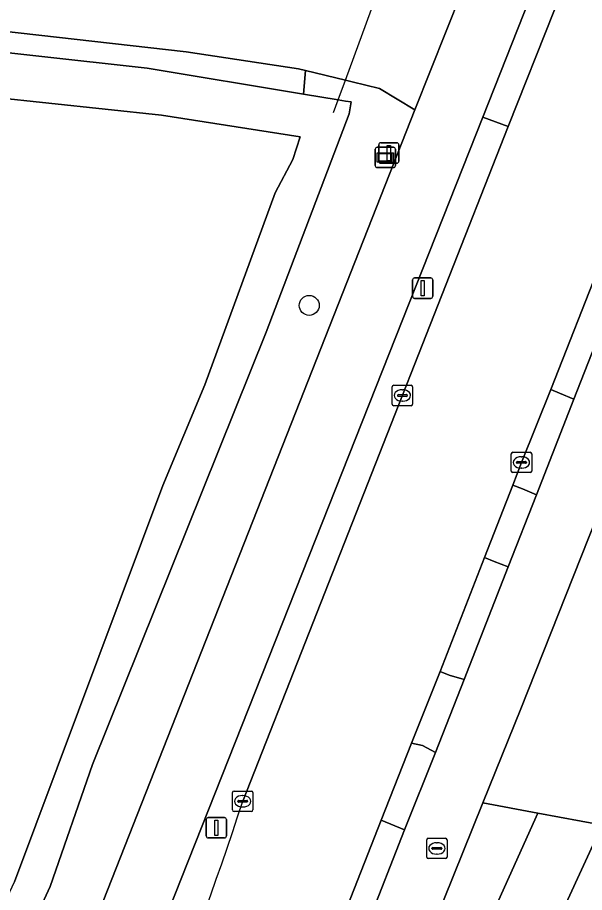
# Model space of a CAD drawing. Extents: x 162722 to 165104, y 384719 to 386284.
# Drawn here: x 164691.93 to 164719.72, y 385277.92 to 385320.81 of the extents above; entities that cross this region are included whole.
import ezdxf

# ---------------------------------------------------------------- set-up
doc = ezdxf.new("R2010")
doc.units = 0
for name, color, linetype in [('IMGEO_Boom', 7, 'Continuous'), ('IMGEO_Bouwland', 7, 'Continuous'), ('IMGEO_Duiker', 7, 'Continuous'), ('IMGEO_Erf', 7, 'Continuous'), ('IMGEO_Fietspad_gesloten', 7, 'Continuous'), ('IMGEO_Grasland_agrarisch', 7, 'Continuous'), ('IMGEO_Grasland_overig', 7, 'Continuous'), ('IMGEO_Groenvoorziening', 7, 'Continuous'), ('IMGEO_Kolk', 7, 'Continuous'), ('IMGEO_Lichtmast', 7, 'Continuous'), ('IMGEO_Rijbaan_lokaal_gesloten', 7, 'Continuous'), ('IMGEO_Rijbaan_lokaal_onverhard', 7, 'Continuous'), ('IMGEO_Rioolput', 7, 'Continuous'), ('IMGEO_Verkeersbordpaal', 7, 'Continuous'), ('IMGEO_Voetpad_open', 7, 'Continuous'), ('IMGEO_Waterloop', 7, 'Continuous'), ('IMGEO_Wegwijzer', 7, 'Continuous')]:
    doc.layers.add(name, color=color, linetype=linetype)

msp = doc.modelspace()

# ---------------------------------------------------------------- linework, layer by layer
at = {"layer": 'IMGEO_Boom'}
msp.add_circle((164706.231, 385306.7), 0.489, dxfattribs=at)
at = {"layer": 'IMGEO_Bouwland'}
for points in [[(164699.06, 385297.865), (164701.108, 385302.804), (164704.568, 385312.216), (164705.431, 385313.844), (164705.779, 385314.967), (164698.994, 385316.022), (164682.409, 385317.783), (164673.925, 385318.862), (164667.384, 385319.439), (164647.395, 385321.787), (164635.334, 385322.792), (164634.533, 385322.964), (164628.833, 385323.888), (164627.029, 385324.191), (164623.17, 385325.102), (164619.409, 385326.353), (164615.774, 385327.936), (164612.295, 385329.837), (164603.328, 385335.899), (164597.969, 385338.946), (164583.074, 385347.414), (164579.42, 385349.492)], [(164493.502, 385273.783), (164500, 385270.094), (164506.471, 385265.959), (164534.731, 385250), (164549.889, 385241.44), (164583.345, 385222.034), (164616.981, 385202.931), (164617.689, 385202.496), (164619.486, 385201.483), (164620.33, 385201.401), (164622.065, 385202.018), (164626.942, 385204.607), (164631.813, 385206.953), (164632.145, 385207.153), (164636.69, 385210.06), (164643.775, 385214.59), (164652.179, 385220.731), (164661.426, 385229.027), (164670.433, 385237.79), (164676.015, 385245.523), (164678.452, 385250), (164678.868, 385250.765), (164691.786, 385278.437), (164699.06, 385297.865)]]:
    msp.add_lwpolyline(points, dxfattribs=at)
at = {"layer": 'IMGEO_Duiker'}
msp.add_lwpolyline([(164707.424, 385316.162), (164707.649, 385316.776), (164708.001, 385317.735), (164709.465, 385321.723), (164710.045, 385323.304), (164710.202, 385323.731)], dxfattribs=at)
at = {"layer": 'IMGEO_Erf'}
msp.add_lwpolyline([(164720.299, 385296.244), (164716.602, 385286.921), (164714.747, 385282.315), (164717.427, 385281.815), (164720.614, 385281.22)], dxfattribs=at)
at = {"layer": 'IMGEO_Fietspad_gesloten'}
for points in [[(164729.694, 385320.003), (164732.296, 385326.605), (164729.905, 385329.047), (164729.17, 385327.184), (164725.277, 385317.296), (164721.68, 385308.429), (164719.197, 385302.102), (164717.368, 385297.419), (164715.979, 385293.88), (164713.823, 385288.356), (164712.416, 385284.789), (164710.907, 385280.994), (164709.084, 385276.348), (164703.995, 385263.842)], [(164714.733, 385315.928), (164717.022, 385321.728), (164713.716, 385322.086), (164711.409, 385316.285), (164692.168, 385267.409)], [(164706.086, 385260.817), (164714.747, 385282.315), (164716.602, 385286.921), (164720.299, 385296.244), (164724.507, 385306.867), (164729.039, 385318.341), (164729.097, 385318.488), (164729.694, 385320.003)], [(164694.721, 385265.383), (164714.733, 385315.928)]]:
    msp.add_lwpolyline(points, dxfattribs=at)
at = {"layer": 'IMGEO_Grasland_agrarisch'}
msp.add_lwpolyline([(164757.843, 385275.356), (164757.859, 385278.722), (164755.811, 385278.584), (164749.844, 385278.982), (164741.005, 385278.904), (164727.725, 385279.442), (164720.614, 385281.22), (164720.339, 385280.691), (164708.555, 385255.099), (164705.996, 385250), (164705.694, 385249.389), (164748.439, 385238.196), (164751.427, 385250)], close=True, dxfattribs=at)
at = {"layer": 'IMGEO_Grasland_overig'}
for points in [[(164702.972, 385282.392), (164715.984, 385315.47), (164714.733, 385315.928), (164694.721, 385265.383)], [(164713.071, 385272.114), (164717.427, 385281.815), (164714.747, 385282.315), (164706.086, 385260.817)]]:
    msp.add_lwpolyline(points, dxfattribs=at)
for points in [[(164717.368, 385297.419), (164719.197, 385302.102), (164718.505, 385302.396), (164718.066, 385302.579), (164716.634, 385299), (164716.209, 385297.88), (164716.688, 385297.704)], [(164713.823, 385288.356), (164715.979, 385293.88), (164715.289, 385294.144), (164714.815, 385294.343), (164712.648, 385288.758), (164713.086, 385288.582)], [(164710.907, 385280.994), (164712.416, 385284.789), (164711.787, 385285.126), (164711.239, 385285.241), (164709.763, 385281.469)]]:
    msp.add_lwpolyline(points, close=True, dxfattribs=at)
msp.add_arc((164534.584, 385337.489), 177.173, 333.52324, 341.88183, dxfattribs=at)
at = {"layer": 'IMGEO_Groenvoorziening'}
for points in [[(164676.584, 385320.727), (164698.291, 385318.335), (164705.951, 385317.059), (164706.047, 385318.215), (164705.708, 385318.298), (164700.201, 385319.133), (164677.653, 385321.697)], [(164711.409, 385316.285), (164709.676, 385317.324), (164708.339, 385317.652), (164708.001, 385317.735), (164706.047, 385318.215), (164705.951, 385317.059), (164707.649, 385316.776), (164708.007, 385316.717), (164708.28, 385316.671), (164708.186, 385316.09), (164704.119, 385305.392), (164695.603, 385284.193), (164693.527, 385278.214), (164681.621, 385252.476)], [(164692.168, 385267.409), (164711.409, 385316.285)], [(164715.202, 385271.182), (164713.894, 385268.229), (164709.318, 385259.428), (164705.341, 385250), (164704.619, 385248.289), (164705.089, 385248.163), (164705.694, 385249.389), (164705.996, 385250), (164708.555, 385255.099), (164720.339, 385280.691), (164720.614, 385281.22), (164717.427, 385281.815), (164713.071, 385272.114)]]:
    msp.add_lwpolyline(points, dxfattribs=at)
at = {"layer": 'IMGEO_Kolk'}
for p, q in [((164710.297, 385301.858), (164710.297, 385302.71)), ((164710.372, 385302.784), (164711.224, 385302.784)), ((164711.298, 385302.71), (164711.298, 385301.858)), ((164710.556, 385302.278), (164710.556, 385302.29)), ((164710.994, 385302.241), (164710.596, 385302.241)), ((164710.599, 385302.327), (164710.997, 385302.327)), ((164710.785, 385302.564), (164710.81, 385302.564)), ((164711.04, 385302.29), (164711.04, 385302.278)), ((164710.808, 385302.004), (164710.783, 385302.004)), ((164711.224, 385301.784), (164710.372, 385301.784)), ((164716.132, 385298.575), (164716.132, 385299.427)), ((164716.207, 385299.501), (164717.059, 385299.501)), ((164716.62, 385299.281), (164716.645, 385299.281)), ((164717.133, 385299.427), (164717.133, 385298.575)), ((164716.391, 385298.995), (164716.391, 385299.007)), ((164716.829, 385298.958), (164716.431, 385298.958)), ((164716.434, 385299.044), (164716.832, 385299.044)), ((164716.875, 385299.007), (164716.875, 385298.995)), ((164717.059, 385298.501), (164716.207, 385298.501)), ((164716.643, 385298.721), (164716.618, 385298.721)), ((164702.47, 385281.966), (164702.47, 385282.818)), ((164702.545, 385282.892), (164703.397, 385282.892)), ((164702.958, 385282.672), (164702.983, 385282.672)), ((164703.471, 385282.818), (164703.471, 385281.966)), ((164702.729, 385282.386), (164702.729, 385282.398)), ((164703.167, 385282.349), (164702.769, 385282.349)), ((164702.772, 385282.435), (164703.17, 385282.435)), ((164702.981, 385282.112), (164702.956, 385282.112)), ((164703.213, 385282.398), (164703.213, 385282.386)), ((164703.397, 385281.892), (164702.545, 385281.892))]:
    msp.add_line(p, q, dxfattribs=at)
for points in [[(164710.297, 385301.858), (164710.297, 385302.71)], [(164710.372, 385302.784), (164711.224, 385302.784)], [(164711.298, 385302.71), (164711.298, 385301.858)], [(164711.224, 385301.784), (164710.372, 385301.784)], [(164716.132, 385298.575), (164716.132, 385299.427)], [(164716.207, 385299.501), (164717.059, 385299.501)], [(164717.133, 385299.427), (164717.133, 385298.575)], [(164717.059, 385298.501), (164716.207, 385298.501)], [(164702.47, 385281.966), (164702.47, 385282.818)], [(164702.545, 385282.892), (164703.397, 385282.892)], [(164703.471, 385282.818), (164703.471, 385281.966)], [(164703.397, 385281.892), (164702.545, 385281.892)]]:
    msp.add_lwpolyline(points, dxfattribs=at)
for centre, radius, start, end in [((164710.374, 385302.708), 0.0765, 91.552, 178.448), ((164710.374, 385302.708), 0.0765, 91.552, 178.448), ((164711.222, 385302.708), 0.0765, 1.552, 88.448), ((164711.222, 385302.708), 0.0765, 1.552, 88.448), ((164710.596, 385302.287), 0.0403, 85.8775, 175.7526), ((164710.593, 385302.277), 0.0366, 178.938, 274.7102), ((164710.997, 385302.284), 0.043, 264.8664, 352.4533), ((164711.001, 385302.289), 0.0386, 1.7309, 96.639), ((164710.374, 385301.86), 0.0765, 181.552, 268.448), ((164710.374, 385301.86), 0.0765, 181.552, 268.448), ((164711.222, 385301.86), 0.0765, 271.552, 358.448), ((164711.222, 385301.86), 0.0765, 271.552, 358.448), ((164716.209, 385299.425), 0.0765, 91.552, 178.448), ((164716.209, 385299.425), 0.0765, 91.552, 178.448), ((164717.057, 385299.425), 0.0765, 1.552, 88.448), ((164717.057, 385299.425), 0.0765, 1.552, 88.448), ((164716.431, 385299.004), 0.0403, 85.8775, 175.7526), ((164716.428, 385298.994), 0.0366, 178.938, 274.7102), ((164716.832, 385299.001), 0.043, 264.8664, 352.4533), ((164716.836, 385299.006), 0.0386, 1.7309, 96.639), ((164716.209, 385298.577), 0.0765, 181.552, 268.448), ((164716.209, 385298.577), 0.0765, 181.552, 268.448), ((164717.057, 385298.577), 0.0765, 271.552, 358.448), ((164717.057, 385298.577), 0.0765, 271.552, 358.448), ((164702.547, 385282.816), 0.0765, 91.552, 178.448), ((164702.547, 385282.816), 0.0765, 91.552, 178.448), ((164703.395, 385282.816), 0.0765, 1.552, 88.448), ((164703.395, 385282.816), 0.0765, 1.552, 88.448), ((164702.769, 385282.395), 0.0403, 85.8775, 175.7526), ((164702.766, 385282.385), 0.0366, 178.938, 274.7102), ((164703.17, 385282.392), 0.043, 264.8664, 352.4533), ((164703.174, 385282.397), 0.0386, 1.7309, 96.639), ((164702.547, 385281.968), 0.0765, 181.552, 268.448), ((164702.547, 385281.968), 0.0765, 181.552, 268.448), ((164703.395, 385281.968), 0.0765, 271.552, 358.448), ((164703.395, 385281.968), 0.0765, 271.552, 358.448)]:
    msp.add_arc(centre, radius, start, end, dxfattribs=at)
for centre, major_axis, ratio, start_param, end_param in [((164710.784, 385302.284), (-0.387, 0.002), 0.722429, 4.712389, 7.853982), ((164710.809, 385302.284), (-0.39, 0.002), 0.717154, 1.570796, 4.712389), ((164716.619, 385299.001), (-0.387, 0.002), 0.722429, 4.712389, 7.853982), ((164716.644, 385299.001), (-0.39, 0.002), 0.717154, 1.570796, 4.712389), ((164702.957, 385282.392), (-0.387, 0.002), 0.722429, 4.712389, 7.853982), ((164702.982, 385282.392), (-0.39, 0.002), 0.717154, 1.570796, 4.712389)]:
    msp.add_ellipse(centre, major_axis=major_axis, ratio=ratio, start_param=start_param, end_param=end_param, dxfattribs=at)
at = {"layer": 'IMGEO_Lichtmast'}
for p, q in [((164711.297, 385307.145), (164711.297, 385307.945)), ((164711.297, 385307.945), (164711.297, 385307.145)), ((164711.397, 385308.045), (164712.187, 385308.045)), ((164712.187, 385308.045), (164711.397, 385308.045)), ((164712.287, 385307.945), (164712.287, 385307.145)), ((164712.287, 385307.145), (164712.287, 385307.945)), ((164712.187, 385307.045), (164711.397, 385307.045)), ((164711.397, 385307.045), (164712.187, 385307.045)), ((164701.182, 385280.695), (164701.182, 385281.495)), ((164701.182, 385281.495), (164701.182, 385280.695)), ((164701.282, 385281.595), (164702.072, 385281.595)), ((164702.072, 385281.595), (164701.282, 385281.595)), ((164702.172, 385281.495), (164702.172, 385280.695)), ((164702.172, 385280.695), (164702.172, 385281.495)), ((164702.072, 385280.595), (164701.282, 385280.595)), ((164701.282, 385280.595), (164702.072, 385280.595))]:
    msp.add_line(p, q, dxfattribs=at)
for points in [[(164711.717, 385307.92), (164711.867, 385307.92), (164711.867, 385307.17), (164711.717, 385307.17), (164711.717, 385307.92)], [(164701.602, 385281.47), (164701.752, 385281.47), (164701.752, 385280.72), (164701.602, 385280.72), (164701.602, 385281.47)]]:
    msp.add_lwpolyline(points, dxfattribs=at)
for centre, start, end in [((164711.397, 385307.945), 90, 180), ((164711.397, 385307.945), 90, 180), ((164712.187, 385307.945), 0, 90), ((164712.187, 385307.945), 360, 90), ((164711.397, 385307.145), 180, 270), ((164711.397, 385307.145), 180, 270), ((164712.187, 385307.145), 270, 0), ((164712.187, 385307.145), 270, 0), ((164701.282, 385281.495), 90, 180), ((164701.282, 385281.495), 90, 180), ((164702.072, 385281.495), 0, 90), ((164702.072, 385281.495), 360, 90), ((164701.282, 385280.695), 180, 270), ((164701.282, 385280.695), 180, 270), ((164702.072, 385280.695), 270, 0), ((164702.072, 385280.695), 270, 0)]:
    msp.add_arc(centre, 0.1, start, end, dxfattribs=at)
at = {"layer": 'IMGEO_Rijbaan_lokaal_gesloten'}
for points in [[(164723.859, 385317.256), (164724.053, 385317.788), (164727.93, 385327.633), (164728.681, 385329.53), (164731.577, 385336.846), (164731.709, 385337.179), (164738.843, 385355.338), (164739.964, 385358.172), (164733.779, 385360.639), (164732.846, 385358.259), (164725.485, 385339.587), (164725.269, 385339.038), (164718.319, 385321.396), (164718.246, 385321.19), (164715.984, 385315.47), (164702.972, 385282.392)], [(164702.42, 385262.853), (164707.941, 385276.844), (164709.763, 385281.469), (164711.239, 385285.241), (164712.648, 385288.758), (164714.815, 385294.343), (164716.209, 385297.88), (164716.634, 385299), (164718.066, 385302.579), (164720.541, 385308.852), (164723.859, 385317.256)]]:
    msp.add_lwpolyline(points, dxfattribs=at)
msp.add_arc((164534.584, 385337.489), 177.173, 333.52324, 341.88183, dxfattribs=at)
at = {"layer": 'IMGEO_Rijbaan_lokaal_onverhard'}
msp.add_lwpolyline([(164677.653, 385321.697), (164700.201, 385319.133), (164705.708, 385318.298), (164706.047, 385318.215), (164708.001, 385317.735), (164708.339, 385317.652), (164709.676, 385317.324), (164711.409, 385316.285), (164713.716, 385322.086), (164710.995, 385322.371), (164709.784, 385321.718), (164709.465, 385321.723), (164706.649, 385321.771), (164706.342, 385321.801), (164676.444, 385324.685)], dxfattribs=at)
at = {"layer": 'IMGEO_Rioolput'}
for p, q in [((164711.987, 385279.654), (164711.987, 385280.506)), ((164712.062, 385280.58), (164712.914, 385280.58)), ((164712.475, 385280.36), (164712.5, 385280.36)), ((164712.988, 385280.506), (164712.988, 385279.654)), ((164712.246, 385280.074), (164712.246, 385280.086)), ((164712.684, 385280.037), (164712.286, 385280.037)), ((164712.289, 385280.123), (164712.687, 385280.123)), ((164712.73, 385280.086), (164712.73, 385280.074)), ((164712.914, 385279.58), (164712.062, 385279.58)), ((164712.498, 385279.8), (164712.473, 385279.8))]:
    msp.add_line(p, q, dxfattribs=at)
for points in [[(164711.987, 385279.654), (164711.987, 385280.506)], [(164712.062, 385280.58), (164712.914, 385280.58)], [(164712.988, 385280.506), (164712.988, 385279.654)], [(164712.914, 385279.58), (164712.062, 385279.58)]]:
    msp.add_lwpolyline(points, dxfattribs=at)
for centre, radius, start, end in [((164712.064, 385280.504), 0.0765, 91.552, 178.448), ((164712.064, 385280.504), 0.0765, 91.552, 178.448), ((164712.912, 385280.504), 0.0765, 1.552, 88.448), ((164712.912, 385280.504), 0.0765, 1.552, 88.448), ((164712.286, 385280.083), 0.0403, 85.8775, 175.7526), ((164712.283, 385280.073), 0.0366, 178.938, 274.7102), ((164712.687, 385280.08), 0.043, 264.8664, 352.4533), ((164712.691, 385280.085), 0.0386, 1.7309, 96.639), ((164712.064, 385279.656), 0.0765, 181.552, 268.448), ((164712.064, 385279.656), 0.0765, 181.552, 268.448), ((164712.912, 385279.656), 0.0765, 271.552, 358.448), ((164712.912, 385279.656), 0.0765, 271.552, 358.448)]:
    msp.add_arc(centre, radius, start, end, dxfattribs=at)
for centre, major_axis, ratio, start_param, end_param in [((164712.474, 385280.08), (-0.387, 0.002), 0.722429, 4.712389, 7.853982), ((164712.499, 385280.08), (-0.39, 0.002), 0.717154, 1.570796, 4.712389)]:
    msp.add_ellipse(centre, major_axis=major_axis, ratio=ratio, start_param=start_param, end_param=end_param, dxfattribs=at)
at = {"layer": 'IMGEO_Verkeersbordpaal'}
for p, q in [((164709.636, 385313.768), (164709.636, 385314.568)), ((164709.636, 385314.568), (164709.636, 385313.768)), ((164709.736, 385314.668), (164710.526, 385314.668)), ((164710.526, 385314.668), (164709.736, 385314.668)), ((164710.626, 385314.568), (164710.626, 385313.768)), ((164710.626, 385313.768), (164710.626, 385314.568)), ((164710.526, 385313.668), (164709.736, 385313.668)), ((164709.736, 385313.668), (164710.526, 385313.668))]:
    msp.add_line(p, q, dxfattribs=at)
msp.add_lwpolyline([(164710.056, 385314.543), (164710.206, 385314.543), (164710.206, 385313.793), (164710.056, 385313.793), (164710.056, 385314.543)], dxfattribs=at)
for centre, start, end in [((164709.736, 385314.568), 90, 180), ((164709.736, 385314.568), 90, 180), ((164710.526, 385314.568), 0, 90), ((164710.526, 385314.568), 360, 90), ((164709.736, 385313.768), 180, 270), ((164709.736, 385313.768), 180, 270), ((164710.526, 385313.768), 270, 0), ((164710.526, 385313.768), 270, 0)]:
    msp.add_arc(centre, 0.1, start, end, dxfattribs=at)
at = {"layer": 'IMGEO_Voetpad_open'}
for points in [[(164718.246, 385321.19), (164717.022, 385321.728), (164714.733, 385315.928), (164715.984, 385315.47)], [(164720.541, 385308.852), (164718.066, 385302.579), (164718.505, 385302.396), (164719.197, 385302.102), (164721.68, 385308.429)], [(164715.979, 385293.88), (164717.368, 385297.419), (164716.688, 385297.704), (164716.209, 385297.88), (164714.815, 385294.343), (164715.289, 385294.144)], [(164712.416, 385284.789), (164713.823, 385288.356), (164713.086, 385288.582), (164712.648, 385288.758), (164711.239, 385285.241), (164711.787, 385285.126)], [(164709.084, 385276.348), (164710.907, 385280.994), (164709.763, 385281.469), (164707.941, 385276.844)]]:
    msp.add_lwpolyline(points, close=True, dxfattribs=at)
at = {"layer": 'IMGEO_Waterloop'}
for points in [[(164681.621, 385252.476), (164693.527, 385278.214), (164695.603, 385284.193), (164704.119, 385305.392), (164708.186, 385316.09), (164708.28, 385316.671), (164708.007, 385316.717), (164707.649, 385316.776), (164705.951, 385317.059), (164698.291, 385318.335), (164676.584, 385320.727)], [(164682.409, 385317.783), (164698.994, 385316.022), (164705.779, 385314.967), (164705.431, 385313.844), (164704.568, 385312.216), (164701.108, 385302.804), (164699.06, 385297.865), (164691.786, 385278.437)]]:
    msp.add_lwpolyline(points, dxfattribs=at)
at = {"layer": 'IMGEO_Wegwijzer'}
for p, q in [((164709.465, 385313.554), (164709.465, 385314.354)), ((164709.465, 385314.354), (164709.465, 385313.554)), ((164709.565, 385314.454), (164710.355, 385314.454)), ((164710.355, 385314.454), (164709.565, 385314.454)), ((164710.455, 385314.354), (164710.455, 385313.554)), ((164710.455, 385313.554), (164710.455, 385314.354)), ((164710.355, 385313.454), (164709.565, 385313.454)), ((164709.565, 385313.454), (164710.355, 385313.454))]:
    msp.add_line(p, q, dxfattribs=at)
for points in [[(164709.566, 385314.186), (164710.354, 385314.186), (164710.354, 385313.722), (164709.566, 385313.722), (164709.566, 385314.186)], [(164709.631, 385314.121), (164709.631, 385313.787), (164710.289, 385313.787), (164710.289, 385314.121), (164709.631, 385314.121)]]:
    msp.add_lwpolyline(points, dxfattribs=at)
for centre, start, end in [((164709.565, 385314.354), 90, 180), ((164709.565, 385314.354), 90, 180), ((164710.355, 385314.354), 0, 90), ((164710.355, 385314.354), 360, 90), ((164709.565, 385313.554), 180, 270), ((164709.565, 385313.554), 180, 270), ((164710.355, 385313.554), 270, 0), ((164710.355, 385313.554), 270, 0)]:
    msp.add_arc(centre, 0.1, start, end, dxfattribs=at)

doc.saveas('drawing.dxf')
